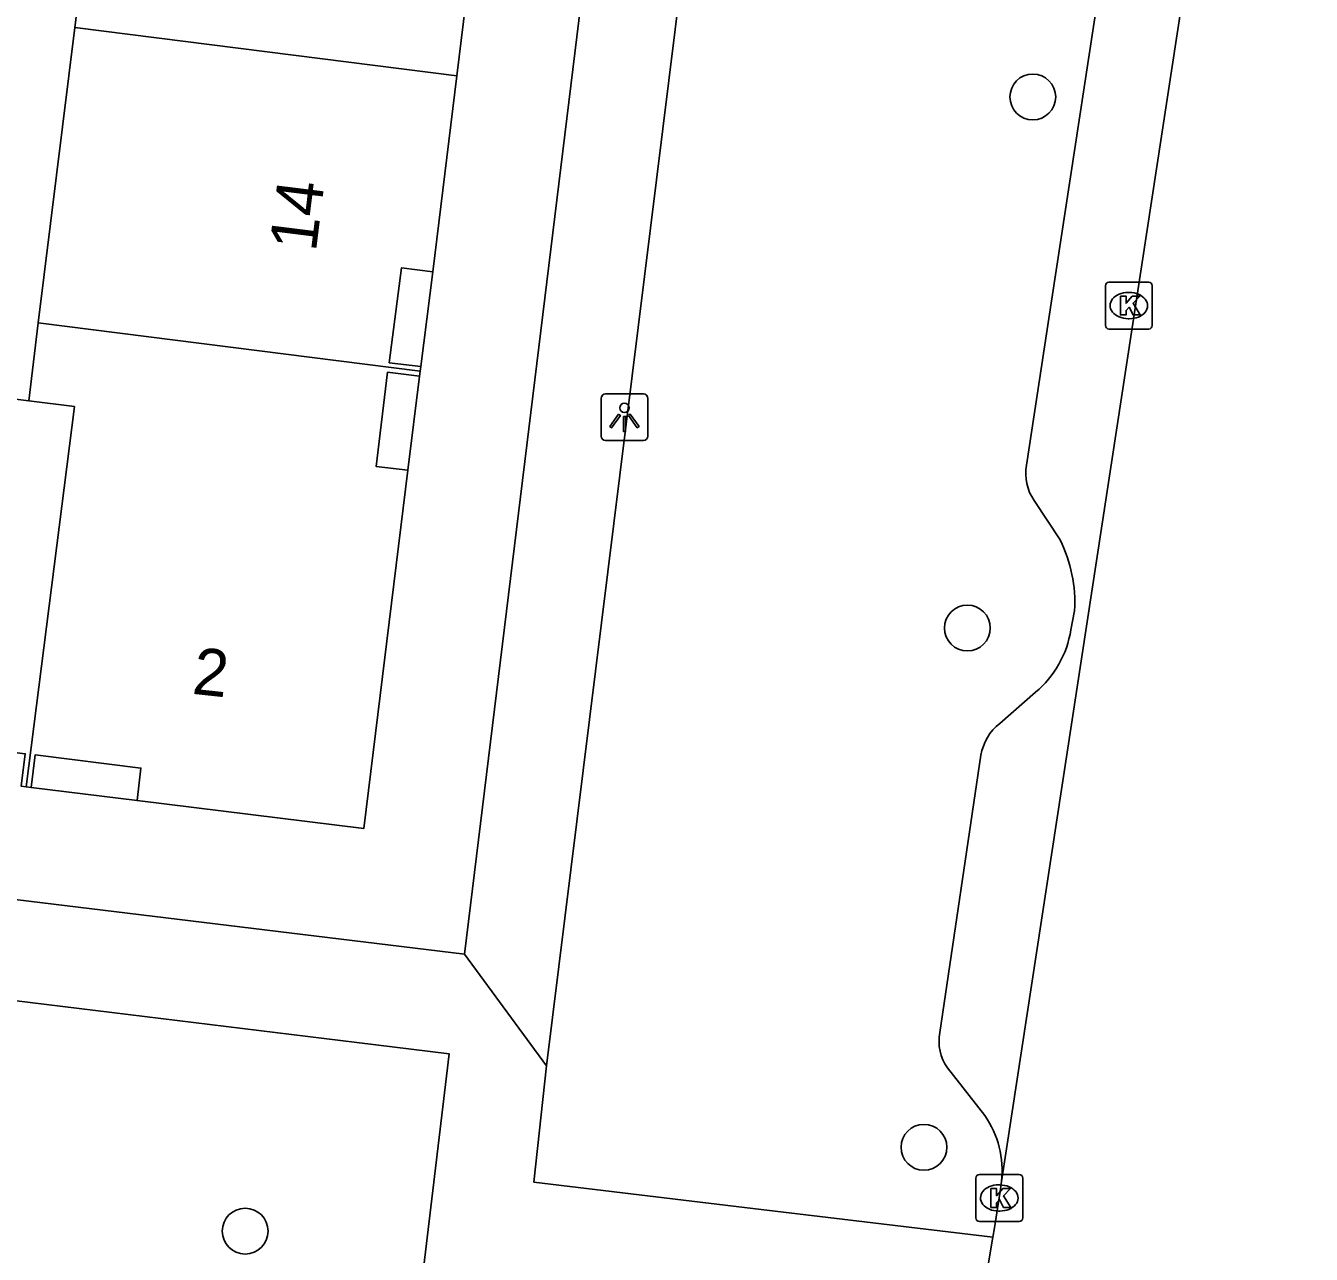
# Model space of a CAD drawing. Extents: x 161696 to 162377, y 380761 to 381673.
# Drawn here: x 162326.11 to 162353.57, y 381559.92 to 381586.16 of the extents above; entities that cross this region are included whole.
import ezdxf

# ---------------------------------------------------------------- set-up
doc = ezdxf.new("R2010")
doc.units = 0
for name, color, linetype in [('IMGEO_Boom', 7, 'Continuous'), ('IMGEO_Kolk', 7, 'Continuous'), ('IMGEO_Lichtpunt', 7, 'Continuous'), ('IMGEO_Pand', 7, 'Continuous'), ('IMGEO_Pand_nummerreeks', 7, 'Continuous'), ('IMGEO_Pand_overbouw', 7, 'Continuous'), ('IMGEO_Parkeervlak_open', 7, 'Continuous'), ('IMGEO_Rijbaan_lokaal_gesloten', 7, 'Continuous'), ('IMGEO_Voetpad_open', 7, 'Continuous')]:
    doc.layers.add(name, color=color, linetype=linetype)

msp = doc.modelspace()

# ---------------------------------------------------------------- linework, layer by layer
at = {"layer": 'IMGEO_Boom'}
for centre in [(162347.618, 381584.639), (162346.222, 381573.295), (162345.293, 381562.204), (162330.8, 381560.413)]:
    msp.add_circle(centre, 0.489, dxfattribs=at)
at = {"layer": 'IMGEO_Kolk'}
for p, q in [((162349.168, 381579.756), (162349.168, 381580.608)), ((162349.243, 381580.682), (162350.095, 381580.682)), ((162350.169, 381580.608), (162350.169, 381579.756)), ((162349.656, 381580.462), (162349.681, 381580.462)), ((162349.679, 381579.902), (162349.654, 381579.902)), ((162350.095, 381579.682), (162349.243, 381579.682)), ((162346.477, 381561.621), (162347.329, 381561.621)), ((162346.402, 381560.695), (162346.402, 381561.547)), ((162346.89, 381561.401), (162346.915, 381561.401)), ((162347.403, 381561.547), (162347.403, 381560.695)), ((162346.913, 381560.841), (162346.888, 381560.841)), ((162347.329, 381560.621), (162346.477, 381560.621))]:
    msp.add_line(p, q, dxfattribs=at)
for points in [[(162349.168, 381579.756), (162349.168, 381580.608)], [(162349.243, 381580.682), (162350.095, 381580.682)], [(162350.169, 381580.608), (162350.169, 381579.756)], [(162349.489, 381580.382), (162349.612, 381580.382), (162349.612, 381580.231), (162349.742, 381580.382), (162349.906, 381580.382), (162349.76, 381580.231), (162349.913, 381579.982), (162349.761, 381579.982), (162349.676, 381580.146), (162349.612, 381580.079), (162349.612, 381579.982), (162349.489, 381579.982), (162349.489, 381580.382)], [(162350.095, 381579.682), (162349.243, 381579.682)], [(162346.477, 381561.621), (162347.329, 381561.621)], [(162346.402, 381560.695), (162346.402, 381561.547)], [(162346.723, 381561.321), (162346.846, 381561.321), (162346.846, 381561.17), (162346.976, 381561.321), (162347.14, 381561.321), (162346.994, 381561.17), (162347.147, 381560.921), (162346.995, 381560.921), (162346.91, 381561.085), (162346.846, 381561.018), (162346.846, 381560.921), (162346.723, 381560.921), (162346.723, 381561.321)], [(162347.403, 381561.547), (162347.403, 381560.695)], [(162347.329, 381560.621), (162346.477, 381560.621)]]:
    msp.add_lwpolyline(points, dxfattribs=at)
for centre, start, end in [((162349.245, 381580.606), 91.552, 178.448), ((162349.245, 381580.606), 91.552, 178.448), ((162350.093, 381580.606), 1.552, 88.448), ((162350.093, 381580.606), 1.552, 88.448), ((162349.245, 381579.758), 181.552, 268.448), ((162349.245, 381579.758), 181.552, 268.448), ((162350.093, 381579.758), 271.552, 358.448), ((162350.093, 381579.758), 271.552, 358.448), ((162346.479, 381561.545), 91.552, 178.448), ((162346.479, 381561.545), 91.552, 178.448), ((162347.327, 381561.545), 1.552, 88.448), ((162347.327, 381561.545), 1.552, 88.448), ((162346.479, 381560.697), 181.552, 268.448), ((162346.479, 381560.697), 181.552, 268.448), ((162347.327, 381560.697), 271.552, 358.448), ((162347.327, 381560.697), 271.552, 358.448)]:
    msp.add_arc(centre, 0.0765, start, end, dxfattribs=at)
for centre, major_axis, ratio, start_param, end_param in [((162349.655, 381580.182), (-0.387, 0.002), 0.722429, 4.712389, 7.853982), ((162349.68, 381580.182), (-0.39, 0.002), 0.717154, 1.570796, 4.712389), ((162346.889, 381561.121), (-0.387, 0.002), 0.722429, 4.712389, 7.853982), ((162346.914, 381561.121), (-0.39, 0.002), 0.717154, 1.570796, 4.712389)]:
    msp.add_ellipse(centre, major_axis=major_axis, ratio=ratio, start_param=start_param, end_param=end_param, dxfattribs=at)
at = {"layer": 'IMGEO_Lichtpunt'}
for p, q in [((162338.4, 381578.2), (162338.4, 381577.393)), ((162338.4, 381578.2), (162338.4, 381577.393)), ((162339.302, 381578.295), (162338.494, 381578.295)), ((162339.302, 381578.295), (162338.494, 381578.295)), ((162339.396, 381577.393), (162339.396, 381578.2)), ((162339.396, 381577.393), (162339.396, 381578.2)), ((162338.494, 381577.299), (162339.302, 381577.299)), ((162338.494, 381577.299), (162339.302, 381577.299))]:
    msp.add_line(p, q, dxfattribs=at)
for points in [[(162338.774, 381577.864), (162338.813, 381577.836), (162338.625, 381577.574), (162338.587, 381577.601), (162338.774, 381577.864)], [(162338.876, 381577.816), (162338.923, 381577.816), (162338.923, 381577.494), (162338.876, 381577.494), (162338.876, 381577.816)], [(162338.986, 381577.836), (162339.024, 381577.863), (162339.211, 381577.601), (162339.172, 381577.573), (162338.986, 381577.836)]]:
    msp.add_lwpolyline(points, dxfattribs=at)
msp.add_circle((162338.899, 381577.998), 0.0994, dxfattribs=at)
for centre, start, end in [((162338.494, 381578.2), 90, 180), ((162338.494, 381578.2), 90, 180), ((162339.302, 381578.2), 0, 90), ((162339.302, 381578.2), 0, 90), ((162338.494, 381577.393), 180, 270), ((162338.494, 381577.393), 180, 270), ((162339.302, 381577.393), 270, 0), ((162339.302, 381577.393), 270, 360)]:
    msp.add_arc(centre, 0.0946, start, end, dxfattribs=at)
at = {"layer": 'IMGEO_Pand'}
for points in [[(162327.165, 381586.125), (162327.995, 381592.648)], [(162336.144, 381591.614), (162336.132, 381591.503), (162335.43, 381591.596), (162335.135, 381589.359), (162335.83, 381589.274), (162335.32, 381585.091)], [(162326.383, 381579.813), (162327.165, 381586.125)], [(162327.165, 381586.125), (162335.32, 381585.091)], [(162335.32, 381585.091), (162334.81, 381580.907), (162334.135, 381580.989), (162333.878, 381578.96), (162334.554, 381578.883), (162334.538, 381578.779)], [(162326.177, 381578.147), (162326.383, 381579.813)], [(162334.538, 381578.779), (162326.383, 381579.813)], [(162320.62, 381578.837), (162326.177, 381578.147)], [(162334.538, 381578.779), (162334.523, 381578.674), (162333.842, 381578.76), (162333.596, 381576.747), (162334.271, 381576.664), (162333.333, 381569.01), (162328.49, 381569.609), (162328.575, 381570.303), (162326.313, 381570.583), (162326.228, 381569.888), (162326.123, 381569.901)], [(162326.123, 381569.901), (162327.154, 381578.026), (162326.177, 381578.147)], [(162326.123, 381569.901), (162326.019, 381569.914), (162326.104, 381570.609), (162323.841, 381570.888), (162323.756, 381570.191), (162319.59, 381570.719)]]:
    msp.add_lwpolyline(points, dxfattribs=at)
at = {"layer": 'IMGEO_Pand_overbouw'}
for points in [[(162334.81, 381580.907), (162334.135, 381580.989), (162333.878, 381578.96), (162334.554, 381578.883)], [(162334.271, 381576.664), (162334.523, 381578.674), (162333.842, 381578.76), (162333.596, 381576.747)], [(162328.49, 381569.609), (162328.575, 381570.303), (162326.313, 381570.583), (162326.228, 381569.888)]]:
    msp.add_lwpolyline(points, close=True, dxfattribs=at)
at = {"layer": 'IMGEO_Parkeervlak_open'}
for points in [[(162347.482, 381576.776), (162348.025, 381580.328), (162349.3, 381588.661)], [(162348.2, 381575.176), (162347.647, 381576.016)], [(162348.431, 381573.254), (162348.509, 381573.664)], [(162346.912, 381571.256), (162347.677, 381571.923)], [(162345.635, 381564.653), (162346.511, 381570.579)], [(162346.593, 381562.88), (162345.795, 381563.899)]]:
    msp.add_lwpolyline(points, dxfattribs=at)
for centre, radius, start, end in [((162348.509, 381576.601), 1.042, 170.3282, 214.17), ((162345.53, 381573.843), 2.985, 356.5679, 26.5325), ((162346.271, 381573.598), 2.187, 309.9978, 350.9398), ((162347.592, 381570.396), 1.097, 128.3346, 170.3873), ((162346.591, 381564.462), 0.975, 168.7034, 215.2577), ((162344.897, 381561.699), 2.067, 353.6392, 34.8536)]:
    msp.add_arc(centre, radius, start, end, dxfattribs=at)
at = {"layer": 'IMGEO_Rijbaan_lokaal_gesloten'}
for points in [[(162351.445, 381590.877), (162346.951, 381561.47)], [(162346.951, 381561.47), (162346.922, 381561.259), (162346.903, 381561.121), (162346.798, 381560.486), (162346.764, 381560.283)], [(162346.764, 381560.283), (162346.628, 381559.477)]]:
    msp.add_lwpolyline(points, dxfattribs=at)
at = {"layer": 'IMGEO_Voetpad_open'}
for points in [[(162335.481, 381566.331), (162340.576, 381607.964), (162353.565, 381614.44)], [(162340.503, 381590.275), (162337.236, 381563.945)], [(162278.22, 381573.325), (162299.025, 381570.768), (162335.481, 381566.331)], [(162312.597, 381566.959), (162333.183, 381564.441), (162335.159, 381564.199), (162334.279, 381556.873)], [(162335.481, 381566.331), (162337.236, 381563.945)], [(162337.236, 381563.945), (162336.966, 381561.462), (162341.642, 381560.899), (162346.764, 381560.283)]]:
    msp.add_lwpolyline(points, dxfattribs=at)

# ---------------------------------------------------------------- texts
at = {"layer": 'IMGEO_Pand_nummerreeks'}
for s, rotation, p in [('14', 82.9257, (162332.309, 381581.315)), ('2', 353.828, (162329.647, 381571.893))]:
    msp.add_text(s, height=1, rotation=rotation, dxfattribs=at).set_placement(p)

doc.saveas('drawing.dxf')
